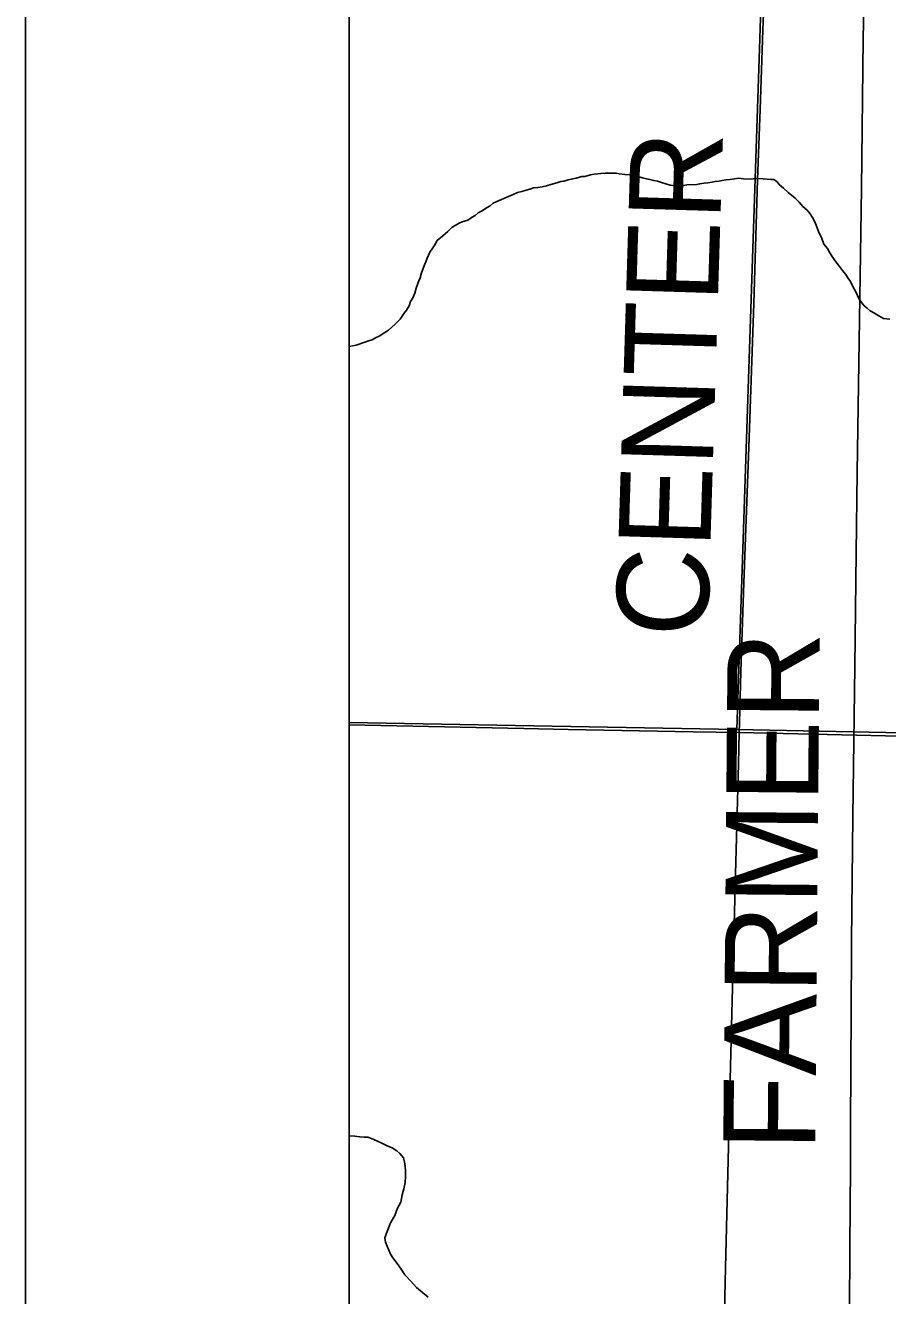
# Model space of a CAD drawing. Extents: x 2.4 to 73.1, y 4.5 to 25.6.
# Drawn here: x 41.8585 to 42.1249, y 21.9968 to 22.3893 of the extents above; entities that cross this region are included whole.
import ezdxf

# ---------------------------------------------------------------- set-up
doc = ezdxf.new("R2010")
doc.units = 0
for name, color, linetype in [('GM_X_County_Road', 7, 'Continuous'), ('GM_X_County_Road_Text', 7, 'Continuous'), ('GM_X_Interchange_Ramps', 7, 'Continuous'), ('GM_X_Minor_River', 7, 'Continuous'), ('GM_X_Section', 7, 'Continuous'), ('GM_X_Township_Road', 7, 'Continuous'), ('GM_X_Township_Road_Text', 7, 'Continuous'), ('GM_X_US_Shield', 7, 'Continuous'), ('SH_Cut_Line', 7, 'Continuous'), ('SH_Data', 7, 'Continuous')]:
    doc.layers.add(name, color=color, linetype=linetype)

msp = doc.modelspace()

# ---------------------------------------------------------------- linework, layer by layer
at = {"layer": 'GM_X_County_Road'}
for points in [[(42.11267, 21.90506), (42.11274, 21.91552), (42.11287, 21.92921), (42.11306, 21.99168), (42.11314, 22.01188), (42.11339, 22.03675), (42.11342, 22.04701), (42.11352, 22.06939), (42.11355, 22.08244), (42.11375, 22.10636), (42.11409, 22.1449), (42.11475, 22.19121), (42.11514, 22.22634), (42.1155, 22.2512), (42.11674, 22.33884), (42.11734, 22.38514), (42.11768, 22.40528)], [(41.95853, 22.17319), (42.01254, 22.17201), (42.02621, 22.1717), (42.06476, 22.17103), (42.07899, 22.17077)], [(42.07899, 22.17077), (42.16048, 22.169), (42.18379, 22.16849), (42.20989, 22.16797), (42.2388, 22.1675), (42.26459, 22.16705), (42.32613, 22.1658), (42.35099, 22.16525), (42.38487, 22.16451), (42.41564, 22.16385), (42.44858, 22.16317), (42.47748, 22.16246), (42.53746, 22.16115), (42.57196, 22.16046), (42.57968, 22.16031)]]:
    msp.add_lwpolyline(points, dxfattribs=at)
at = {"layer": 'GM_X_Interchange_Ramps'}
msp.add_lwpolyline([(41.95853, 24.68373), (41.95853, 21.67404), (41.9853, 21.6735), (42.01483, 21.67301), (42.04282, 21.67265), (42.06168, 21.67236), (42.06473, 21.67231), (42.07701, 21.67212), (42.20914, 21.66974), (42.21533, 21.66966), (42.22773, 21.66957), (42.2697, 21.66889), (42.31477, 21.66807), (42.3154, 21.66805), (42.38626, 21.66621), (42.43908, 21.66465), (42.46547, 21.66384), (42.51676, 21.66272), (42.54315, 21.662)], dxfattribs=at)
at = {"layer": 'GM_X_Minor_River'}
for points in [[(41.99843, 22.33134), (41.99939, 22.33189), (42.00112, 22.33301), (42.00208, 22.33356), (42.00304, 22.33431), (42.00419, 22.33486), (42.00917, 22.33706), (42.01051, 22.33761), (42.01185, 22.33797), (42.01318, 22.33833), (42.01433, 22.33869), (42.01548, 22.33905), (42.01681, 22.33922), (42.01814, 22.33939), (42.01948, 22.33975), (42.02082, 22.3401), (42.02273, 22.34064), (42.02388, 22.34101), (42.02483, 22.34118), (42.02617, 22.34154), (42.02712, 22.34172), (42.02865, 22.34207), (42.03037, 22.34261), (42.03132, 22.3426), (42.03304, 22.34314), (42.03418, 22.34331), (42.03628, 22.34347), (42.03761, 22.34364), (42.03875, 22.34362), (42.04008, 22.3436), (42.04103, 22.34358), (42.04198, 22.34338), (42.04369, 22.34316), (42.0454, 22.34314), (42.04635, 22.34293), (42.04805, 22.34252), (42.04919, 22.34213), (42.05033, 22.34192), (42.05146, 22.34171), (42.0526, 22.34131), (42.05374, 22.3411), (42.05506, 22.3407), (42.05639, 22.3403), (42.05771, 22.3399), (42.05923, 22.33969), (42.06094, 22.33985), (42.06189, 22.33983), (42.06285, 22.34001), (42.06589, 22.34015), (42.06685, 22.34033), (42.06818, 22.34049), (42.06932, 22.34067), (42.07066, 22.34084), (42.07161, 22.34101), (42.07276, 22.34118), (42.07371, 22.34136), (42.07485, 22.34153), (42.07619, 22.3417), (42.07752, 22.34187), (42.07886, 22.34204), (42.08037, 22.34182), (42.08246, 22.34179), (42.08437, 22.34195), (42.08646, 22.34192), (42.08874, 22.34169), (42.08969, 22.34167), (42.09063, 22.34109), (42.09138, 22.34013), (42.09269, 22.33897), (42.09419, 22.33761), (42.09626, 22.33587), (42.09757, 22.33471), (42.09869, 22.33336), (42.1, 22.3322), (42.10093, 22.33105), (42.10168, 22.32989), (42.10223, 22.32874), (42.10278, 22.3276), (42.10315, 22.32645), (42.10369, 22.32511), (42.10443, 22.32377), (42.10516, 22.32167), (42.10628, 22.32032), (42.10702, 22.31898), (42.10776, 22.31783), (42.10851, 22.31668), (42.10925, 22.31571), (42.11, 22.31475), (42.11093, 22.3136), (42.11186, 22.31244), (42.11261, 22.31129), (42.11335, 22.31014), (42.1139, 22.30899), (42.11538, 22.30631), (42.11575, 22.30535), (42.1163, 22.30439), (42.11761, 22.30266), (42.11855, 22.30188), (42.11948, 22.30111), (42.1208, 22.30033), (42.12212, 22.29955)], [(41.95853, 22.29012), (41.9607, 22.29051), (41.96338, 22.29142), (41.96453, 22.29178), (41.96567, 22.29215), (41.96663, 22.2927), (41.96778, 22.29325), (41.96951, 22.29437), (41.97067, 22.29511), (41.97279, 22.29697), (41.97433, 22.29847), (41.9755, 22.30035), (41.97628, 22.30129), (41.97706, 22.30261), (41.97746, 22.30393), (41.97824, 22.30506), (41.97883, 22.30657), (41.97924, 22.30808), (41.97964, 22.30922), (41.98003, 22.31035), (41.98043, 22.31129), (41.98083, 22.31281), (41.98142, 22.31413), (41.98182, 22.31526), (41.98222, 22.31621), (41.98262, 22.31734), (41.98301, 22.31828), (41.98341, 22.31923), (41.98438, 22.32054), (41.98496, 22.32148), (41.98574, 22.3228), (41.98748, 22.32429), (41.98902, 22.3256), (41.99037, 22.32691), (41.99133, 22.32746), (41.99248, 22.3282), (41.99344, 22.32857), (41.99516, 22.32911), (41.99651, 22.33004), (41.99747, 22.33059), (41.99843, 22.33134)], [(42.12212, 22.29955), (42.12363, 22.29876), (42.12553, 22.29855)], [(41.95853, 22.04616), (41.96031, 22.0461), (41.96182, 22.04586), (41.96315, 22.04582), (41.96429, 22.04579), (41.96542, 22.04537), (41.96729, 22.04455), (41.9686, 22.04394), (41.97029, 22.04313), (41.97179, 22.04251), (41.97328, 22.04152), (41.97421, 22.04073), (41.97531, 22.03936), (41.97565, 22.03821), (41.97579, 22.03669), (41.97594, 22.03536), (41.97589, 22.03365), (41.97583, 22.03175), (41.97539, 22.02986), (41.97495, 22.02798), (41.9745, 22.02571), (41.97349, 22.02384), (41.97266, 22.02159), (41.97126, 22.01936), (41.97064, 22.01767), (41.97002, 22.01617), (41.96959, 22.01466), (41.96974, 22.01333), (41.97133, 22.00967), (41.97206, 22.0085), (41.97333, 22.00675), (41.97461, 22.005), (41.9757, 22.00326), (41.97754, 22.0013), (41.97938, 21.99935), (41.98123, 21.99777), (41.9829, 21.99639)]]:
    msp.add_lwpolyline(points, dxfattribs=at)
at = {"layer": 'GM_X_Section'}
msp.add_lwpolyline([(42.59116, 22.66092), (42.57919, 22.16162), (42.07833, 22.17173), (42.09483, 22.66998)], close=True, dxfattribs=at)
at = {"layer": 'GM_X_Township_Road'}
for points in [[(42.07899, 22.17077), (42.07906, 22.17383), (42.07953, 22.18968), (42.08047, 22.21701), (42.08202, 22.25894), (42.08353, 22.30335), (42.08465, 22.34156), (42.08546, 22.3633), (42.08634, 22.38784), (42.08702, 22.40585), (42.08821, 22.44002), (42.08891, 22.45896), (42.08966, 22.48226), (42.09009, 22.4953), (42.09104, 22.52264), (42.09219, 22.55339), (42.09305, 22.57481), (42.09415, 22.60712), (42.09492, 22.62948), (42.09574, 22.65557), (42.09593, 22.66954)], [(42.06485, 21.67204), (42.06595, 21.68844), (42.06731, 21.73142), (42.0697, 21.81157), (42.07082, 21.84978), (42.07183, 21.88551), (42.07333, 21.94329), (42.07385, 21.96473), (42.07477, 22.00544), (42.07611, 22.0595), (42.07671, 22.08404), (42.07779, 22.12319), (42.07876, 22.1611), (42.07899, 22.17077)]]:
    msp.add_lwpolyline(points, dxfattribs=at)
at = {"layer": 'GM_X_US_Shield'}
msp.add_lwpolyline([(41.95853, 22.67292), (41.95853, 22.17387), (42.07833, 22.17173), (42.09483, 22.66998)], close=True, dxfattribs=at)
at = {"layer": 'SH_Cut_Line'}
msp.add_lwpolyline([(41.95853, 24.90511), (41.95853, 21.67404), (41.9853, 21.6735), (42.01483, 21.67301), (42.04282, 21.67265), (42.06168, 21.67236), (42.06473, 21.67231), (42.07701, 21.67212), (42.20914, 21.66974), (42.21533, 21.66966), (42.22773, 21.66957), (42.2697, 21.66889), (42.31477, 21.66807), (42.3154, 21.66805), (42.38626, 21.66621), (42.43908, 21.66465), (42.46547, 21.66384), (42.51676, 21.66272), (42.54315, 21.662)], dxfattribs=at)
at = {"layer": 'SH_Data'}
for p, q in [((41.85853, 25.00511), (41.85853, 18.00511)), ((41.95853, 24.90511), (41.95853, 18.10511))]:
    msp.add_line(p, q, dxfattribs=at)

# ---------------------------------------------------------------- texts
at = {"layer": 'GM_X_County_Road_Text'}
msp.add_text('FARMER', height=0.028409, rotation=89.5004, dxfattribs=at).set_placement((42.10248, 22.04148))
at = {"layer": 'GM_X_Township_Road_Text'}
msp.add_text('CENTER', height=0.028409, rotation=88.2378, dxfattribs=at).set_placement((42.06923, 22.20006))

doc.saveas('drawing.dxf')
